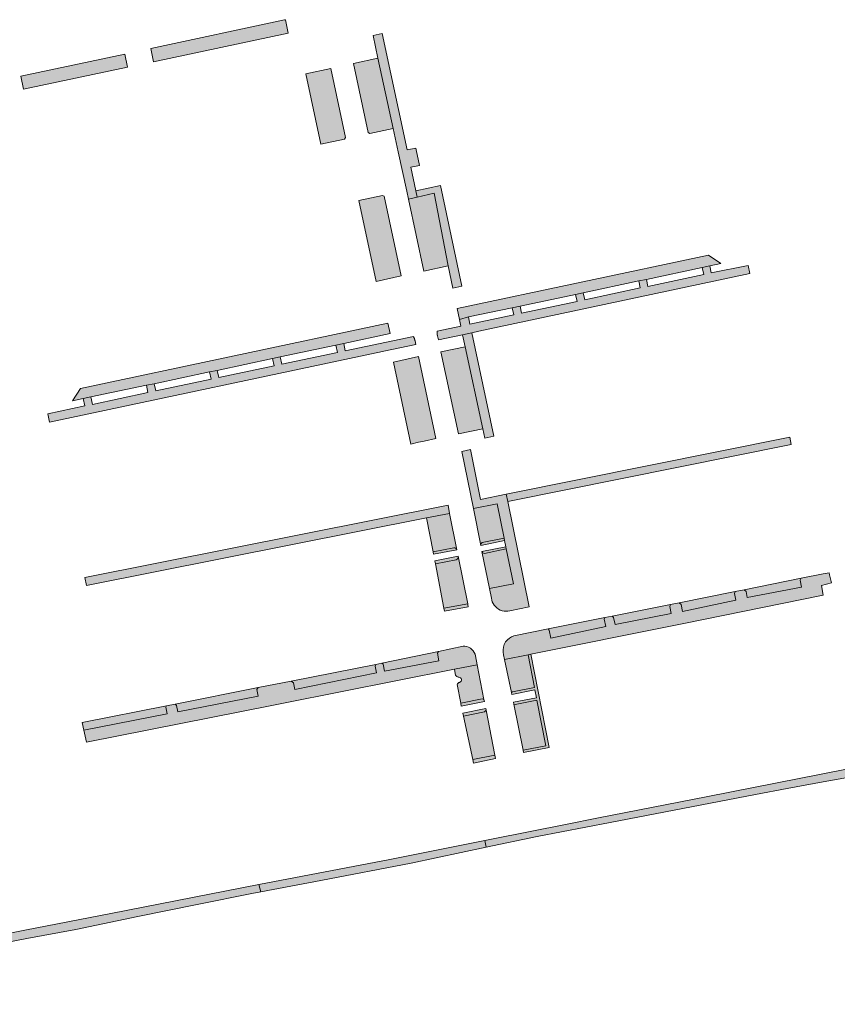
# Model space of a CAD drawing. Extents: x 97094 to 109644, y 463509 to 471969.
# Tile 321 of 362: x 105367 to 105544, y 470526 to 470739. Entities that reach past the tile are written whole.
import ezdxf

# ---------------------------------------------------------------- set-up
doc = ezdxf.new("R2010")
doc.units = 0
doc.layers.add('109 Onkruidbestrijding elementen', color=6, linetype='Continuous', lineweight=20, true_color=0xff00ff)

msp = doc.modelspace()

# ---------------------------------------------------------------- hatches: boundary and pattern name
at = {"layer": '109 Onkruidbestrijding elementen', "true_color": 0xff00ff}
for points in [[(105396.16, 470729.86), (105425.33, 470736.05), (105424.75, 470738.95), (105424.5, 470738.9), (105395.55, 470732.7), (105396.16, 470729.86)], [(105444.74, 470730.64), (105448.02, 470715.37), (105449.1, 470710.33), (105450.99, 470701.79), (105451.35, 470700.08), (105453.23, 470700.53), (105452.97, 470701.92), (105451.87, 470707.02), (105453.72, 470707.38), (105453.71, 470707.41), (105453.01, 470710.77), (105452.93, 470711.13), (105451.08, 470710.76), (105445.66, 470735.93), (105443.69, 470735.52), (105444.74, 470730.64)], [(105367.43, 470726.72), (105368.01, 470723.89), (105390.51, 470728.68), (105389.95, 470731.52), (105367.43, 470726.72)], [(105439.42, 470729.48), (105442.63, 470714.53), (105442.99, 470714.29), (105448.02, 470715.37), (105444.74, 470730.64), (105439.42, 470729.48)], [(105437.74, 470713.45), (105434.55, 470728.41), (105429.12, 470727.23), (105432.39, 470711.99), (105437.5, 470713.1), (105437.74, 470713.45)], [(105452.97, 470701.92), (105453.23, 470700.53), (105456.92, 470701.41), (105459.97, 470685.63), (105460.98, 470680.83), (105462.92, 470681.25), (105458.29, 470703.08), (105452.97, 470701.92)], [(105445.75, 470700.89), (105440.63, 470699.77), (105444.36, 470682.26), (105449.77, 470683.45), (105446.11, 470700.75), (105445.75, 470700.89)], [(105451.35, 470700.08), (105454.65, 470684.48), (105459.97, 470685.63), (105456.92, 470701.41), (105453.23, 470700.53), (105451.35, 470700.08)], [(105461.88, 470676.38), (105462.38, 470674.05), (105464.32, 470674.57), (105473.84, 470676.58), (105475.52, 470676.94), (105487.51, 470679.47), (105489.21, 470679.82), (105501.21, 470682.38), (105502.9, 470682.71), (105514.91, 470685.27), (105516.63, 470685.62), (105518.96, 470686.14), (105516.31, 470687.94), (105461.88, 470676.38)], [(105501.21, 470682.38), (105501.53, 470680.86), (105489.54, 470678.29), (105489.21, 470679.82), (105487.51, 470679.47), (105487.88, 470677.93), (105475.86, 470675.41), (105475.52, 470676.94), (105473.84, 470676.58), (105474.16, 470675.05), (105464.67, 470673.01), (105464.32, 470674.57), (105462.38, 470674.05), (105462.7, 470672.58), (105457.56, 470671.48), (105457.56, 470671.44), (105457.55, 470671.4), (105457.55, 470671.36), (105457.54, 470671.32), (105457.54, 470671.28), (105457.54, 470671.24), (105457.54, 470671.2), (105457.54, 470671.16), (105457.54, 470671.12), (105457.54, 470671.08), (105457.54, 470671.04), (105457.54, 470671), (105457.54, 470670.96), (105457.55, 470670.93), (105457.55, 470670.89), (105457.56, 470670.85), (105457.56, 470670.82), (105457.57, 470670.78), (105457.57, 470670.74), (105457.58, 470670.71), (105457.59, 470670.67), (105457.6, 470670.64), (105457.61, 470670.6), (105457.62, 470670.57), (105457.63, 470670.53), (105457.64, 470670.5), (105457.65, 470670.46), (105457.84, 470669.62), (105463.08, 470670.73), (105465.07, 470671.16), (105466.56, 470671.48), (105525.26, 470683.96), (105524.88, 470685.74), (105516.91, 470684.13), (105516.63, 470685.62), (105514.91, 470685.27), (105515.27, 470683.75), (105503.21, 470681.19), (105502.9, 470682.71), (105501.21, 470682.38)], [(105378.65, 470656.4), (105380.93, 470656.9), (105382.61, 470657.25), (105394.63, 470659.78), (105396.31, 470660.11), (105408.27, 470662.69), (105409.97, 470663.01), (105421.91, 470665.59), (105423.6, 470665.93), (105435.63, 470668.49), (105437.33, 470668.86), (105447.39, 470670.99), (105446.88, 470673.24), (105380.38, 470659.12), (105378.65, 470656.4)], [(105463.65, 470668.1), (105467.43, 470650.37), (105467.88, 470648.33), (105469.86, 470648.73), (105465.07, 470671.16), (105463.08, 470670.73), (105463.65, 470668.1)], [(105452.64, 470669.9), (105452.61, 470669.96), (105452.59, 470670.01), (105452.57, 470670.07), (105452.54, 470670.12), (105452.52, 470670.17), (105452.49, 470670.23), (105452.47, 470670.28), (105452.44, 470670.33), (105452.41, 470670.38), (105437.67, 470667.27), (105437.33, 470668.86), (105435.63, 470668.49), (105435.99, 470666.91), (105423.94, 470664.35), (105423.6, 470665.93), (105421.91, 470665.59), (105422.28, 470663.98), (105410.31, 470661.45), (105409.97, 470663.01), (105408.27, 470662.69), (105408.61, 470661.09), (105396.65, 470658.55), (105396.31, 470660.11), (105394.63, 470659.78), (105394.95, 470658.19), (105382.96, 470655.65), (105382.61, 470657.25), (105380.93, 470656.9), (105381.26, 470655.31), (105373.25, 470653.57), (105373.63, 470651.76), (105445.73, 470667.07), (105446.05, 470667.14), (105452.95, 470668.6), (105452.78, 470669.38), (105452.77, 470669.44), (105452.76, 470669.5), (105452.74, 470669.56), (105452.73, 470669.62), (105452.71, 470669.67), (105452.69, 470669.73), (105452.68, 470669.79), (105452.66, 470669.84), (105452.64, 470669.9)], [(105463.65, 470668.1), (105458.39, 470666.99), (105462.15, 470649.26), (105467.43, 470650.37), (105463.65, 470668.1)], [(105457.27, 470648.23), (105453.5, 470665.98), (105448.1, 470664.82), (105451.84, 470647.06), (105453.56, 470647.44), (105454.72, 470647.69), (105457.27, 470648.23)], [(105472.84, 470634.59), (105534.21, 470646.98), (105533.89, 470648.56), (105472.52, 470636.18), (105472.84, 470634.59)], [(105472.84, 470634.59), (105472.52, 470636.18), (105466.92, 470635.05), (105465.55, 470641.91), (105464.75, 470645.86), (105462.92, 470645.47), (105465.41, 470633.09), (105470.54, 470634.12), (105472.07, 470626.66), (105472.17, 470626.16), (105472.44, 470624.81), (105472.54, 470624.33), (105474.08, 470616.81), (105468.88, 470615.76), (105469.3, 470613.65), (105469.37, 470613.28), (105469.49, 470612.91), (105469.66, 470612.54), (105469.88, 470612.19), (105470.16, 470611.85), (105470.48, 470611.56), (105470.84, 470611.3), (105471.24, 470611.1), (105471.65, 470610.95), (105472.07, 470610.87), (105472.49, 470610.84), (105472.9, 470610.86), (105473.28, 470610.93), (105477.49, 470611.81), (105472.84, 470634.59)], [(105381.66, 470616.39), (105455.29, 470631.06), (105460.27, 470632.05), (105459.92, 470633.82), (105381.31, 470618.16), (105381.66, 470616.39)], [(105467, 470625.12), (105467.02, 470625.33), (105467.09, 470625.49), (105467.21, 470625.64), (105467.34, 470625.71), (105472.07, 470626.66), (105470.54, 470634.12), (105465.41, 470633.09), (105467, 470625.12)], [(105460.27, 470632.05), (105455.29, 470631.06), (105456.68, 470623.74), (105461.2, 470624.6), (105461.38, 470624.6), (105461.57, 470624.52), (105461.73, 470624.36), (105461.85, 470624.16), (105460.27, 470632.05)], [(105472.07, 470626.66), (105467.34, 470625.71), (105467.21, 470625.64), (105467.09, 470625.49), (105467.02, 470625.33), (105467, 470625.12), (105472.17, 470626.16), (105472.07, 470626.66)], [(105456.68, 470623.74), (105456.78, 470623.2), (105461.85, 470624.16), (105461.73, 470624.36), (105461.57, 470624.52), (105461.38, 470624.6), (105461.2, 470624.6), (105456.68, 470623.74)], [(105472.44, 470624.81), (105467.27, 470623.78), (105467.35, 470623.63), (105467.47, 470623.49), (105467.59, 470623.41), (105467.78, 470623.37), (105472.54, 470624.33), (105472.44, 470624.81)], [(105472.54, 470624.33), (105467.78, 470623.37), (105467.59, 470623.41), (105467.47, 470623.49), (105467.35, 470623.63), (105467.27, 470623.78), (105468.88, 470615.76), (105474.08, 470616.81), (105472.54, 470624.33)], [(105457.04, 470621.79), (105457.17, 470621.14), (105461.7, 470622), (105461.88, 470622.11), (105462.01, 470622.29), (105462.1, 470622.52), (105462.13, 470622.75), (105457.04, 470621.79)], [(105464.18, 470612.48), (105462.13, 470622.75), (105462.1, 470622.52), (105462.01, 470622.29), (105461.88, 470622.11), (105461.7, 470622), (105457.17, 470621.14), (105459, 470611.49), (105464.18, 470612.48)], [(105493.88, 470609.48), (105493.73, 470609.12), (105494.06, 470607.57), (105482.21, 470605.04), (105481.84, 470606.77), (105481.58, 470607.02), (105474.18, 470605.54), (105473.69, 470605.34), (105473.2, 470605.05), (105472.76, 470604.67), (105472.38, 470604.21), (105472.09, 470603.67), (105471.9, 470603.1), (105471.82, 470602.52), (105471.85, 470601.96), (105471.96, 470601.43), (105472.16, 470600.43), (105477.24, 470601.43), (105477.88, 470601.56), (105509.16, 470607.86), (105510.99, 470608.23), (105541.16, 470614.31), (105540.74, 470616.45), (105542.95, 470617.01), (105542.54, 470618.73), (105542.43, 470619.2), (105541.12, 470618.94), (105536.39, 470617.99), (105536.15, 470617.6), (105536.45, 470616.03), (105524.7, 470613.79), (105524.44, 470615.13), (105524.06, 470615.52), (105522.06, 470615.12), (105521.91, 470614.7), (105522.22, 470613.27), (105510.7, 470610.78), (105510.37, 470612.3), (105509.96, 470612.7), (105508.11, 470612.33), (105507.93, 470611.88), (105508.24, 470610.34), (105496.07, 470607.95), (105495.76, 470609.48), (105495.48, 470609.8), (105493.88, 470609.48)], [(105536.39, 470617.99), (105524.06, 470615.52), (105524.44, 470615.13), (105524.7, 470613.79), (105536.45, 470616.03), (105536.15, 470617.6), (105536.39, 470617.99)], [(105522.06, 470615.12), (105509.96, 470612.7), (105510.37, 470612.3), (105510.7, 470610.78), (105522.22, 470613.27), (105521.91, 470614.7), (105522.06, 470615.12)], [(105459, 470611.49), (105459.12, 470610.84), (105464.27, 470611.82), (105464.26, 470611.98), (105464.23, 470612.2), (105464.18, 470612.48), (105459, 470611.49)], [(105495.48, 470609.8), (105495.76, 470609.48), (105496.07, 470607.95), (105508.24, 470610.34), (105507.93, 470611.88), (105508.11, 470612.33), (105495.48, 470609.8)], [(105481.58, 470607.02), (105481.84, 470606.77), (105482.21, 470605.04), (105494.06, 470607.57), (105493.73, 470609.12), (105493.88, 470609.48), (105481.58, 470607.02)], [(105425.99, 470595.73), (105418.78, 470594.3), (105418.56, 470593.91), (105418.82, 470592.47), (105401.43, 470589.09), (105401.14, 470590.42), (105400.82, 470590.76), (105398.99, 470590.4), (105398.84, 470590.04), (105399.12, 470588.64), (105381.07, 470585.1), (105381.65, 470582.46), (105422.12, 470590.52), (105424.33, 470590.96), (105461.32, 470598.33), (105466.24, 470599.23), (105465.86, 470601.17), (105465.77, 470601.55), (105465.61, 470601.92), (105465.38, 470602.27), (105465.1, 470602.59), (105464.76, 470602.86), (105464.38, 470603.06), (105463.99, 470603.2), (105463.59, 470603.27), (105463.2, 470603.27), (105457.88, 470602.16), (105457.62, 470601.8), (105457.94, 470600.13), (105446.13, 470597.88), (105445.85, 470599.36), (105445.61, 470599.6), (105444.3, 470599.34), (105444.13, 470598.96), (105444.42, 470597.54), (105426.76, 470593.91), (105426.47, 470595.31), (105425.99, 470595.73)], [(105457.88, 470602.16), (105445.61, 470599.6), (105445.85, 470599.36), (105446.13, 470597.88), (105457.94, 470600.13), (105457.62, 470601.8), (105457.88, 470602.16)], [(105477.24, 470601.43), (105472.16, 470600.43), (105473.63, 470593.22), (105473.87, 470593.43), (105478.63, 470594.37), (105477.24, 470601.43)], [(105477.88, 470601.56), (105477.24, 470601.43), (105478.63, 470594.37), (105473.87, 470593.43), (105473.63, 470593.22), (105473.71, 470592.84), (105478.74, 470593.83), (105479.07, 470592.1), (105474.06, 470591.13), (105474.14, 470590.75), (105474.44, 470590.64), (105479.18, 470591.56), (105481.08, 470581.73), (105476.17, 470580.78), (105476.28, 470580.24), (105481.82, 470581.31), (105477.88, 470601.56)], [(105444.3, 470599.34), (105425.99, 470595.73), (105426.47, 470595.31), (105426.76, 470593.91), (105444.42, 470597.54), (105444.13, 470598.96), (105444.3, 470599.34)], [(105462.67, 470590.94), (105467.29, 470591.89), (105467.7, 470591.74), (105466.24, 470599.23), (105461.32, 470598.33), (105461.57, 470596.95), (105461.7, 470596.84), (105461.83, 470596.74), (105461.98, 470596.66), (105462.13, 470596.59), (105462.29, 470596.54), (105462.45, 470596.51), (105462.62, 470596.44), (105462.76, 470596.29), (105462.83, 470596.1), (105462.84, 470595.91), (105462.78, 470595.72), (105462.65, 470595.56), (105462.5, 470595.48), (105462.38, 470595.45), (105462.26, 470595.39), (105462.15, 470595.31), (105462.06, 470595.22), (105461.98, 470595.11), (105461.93, 470595), (105462.67, 470590.94)], [(105418.78, 470594.3), (105400.82, 470590.76), (105401.14, 470590.42), (105401.43, 470589.09), (105418.82, 470592.47), (105418.56, 470593.91), (105418.78, 470594.3)], [(105398.99, 470590.4), (105380.69, 470586.79), (105381.07, 470585.1), (105399.12, 470588.64), (105398.84, 470590.04), (105398.99, 470590.4)], [(105462.67, 470590.94), (105462.79, 470590.28), (105467.79, 470591.31), (105467.7, 470591.74), (105467.29, 470591.89), (105462.67, 470590.94)], [(105474.14, 470590.75), (105476.17, 470580.78), (105481.08, 470581.73), (105479.18, 470591.56), (105474.44, 470590.64), (105474.14, 470590.75)], [(105463.12, 470588.79), (105463.25, 470588.15), (105467.85, 470589.09), (105468.16, 470589.41), (105468.09, 470589.78), (105463.12, 470588.79)], [(105463.25, 470588.15), (105465.28, 470578.72), (105470.05, 470579.67), (105468.16, 470589.41), (105467.85, 470589.09), (105463.25, 470588.15)], [(105465.28, 470578.72), (105465.43, 470577.98), (105470.2, 470578.93), (105470.05, 470579.67), (105465.28, 470578.72)], [(105467.89, 470561.21), (105468.21, 470559.73), (105479.23, 470562.07), (105495.01, 470565.08), (105526.45, 470571.19), (105533.35, 470572.45), (105541.17, 470573.89), (105548.06, 470575.15), (105550.34, 470575.56), (105554.59, 470576.33), (105557.67, 470576.89), (105562.61, 470577.78), (105562.24, 470579.32), (105559.49, 470579.09), (105554.13, 470578.09), (105545.8, 470576.59), (105516.19, 470570.76), (105492.13, 470566.05), (105485.7, 470564.76), (105469.31, 470561.49), (105467.89, 470561.21)], [(105467.89, 470561.21), (105447.34, 470557.11), (105418.94, 470551.67), (105419.4, 470550.07), (105432.35, 470552.53), (105451.93, 470556.27), (105468.21, 470559.73), (105467.89, 470561.21)], [(105295.77, 470527.74), (105296.16, 470525.73), (105324.87, 470531.78), (105331.1, 470532.89), (105335.38, 470533.66), (105345.98, 470535.56), (105346.11, 470535.58), (105349.98, 470536.35), (105350.13, 470536.38), (105368.7, 470539.97), (105379.31, 470541.91), (105392.79, 470544.75), (105405.94, 470547.44), (105417.41, 470549.69), (105419.4, 470550.07), (105418.94, 470551.67), (105386.95, 470545.36), (105368.28, 470541.8), (105340.73, 470536.29), (105295.77, 470527.74)]]:
    msp.add_hatch(color=6, dxfattribs=at).paths.add_polyline_path(points)

# ---------------------------------------------------------------- linework, layer by layer
at = {"layer": '109 Onkruidbestrijding elementen', "color": 3, "true_color": 0x00ff00}
for points in [[(105396.16, 470729.86), (105425.33, 470736.05), (105424.75, 470738.95), (105424.5, 470738.9), (105395.55, 470732.7), (105396.16, 470729.86)], [(105444.74, 470730.64), (105448.02, 470715.37), (105449.1, 470710.33), (105450.99, 470701.79), (105451.35, 470700.08), (105453.23, 470700.53), (105452.97, 470701.92), (105451.87, 470707.02), (105453.72, 470707.38), (105453.71, 470707.41), (105453.01, 470710.77), (105452.93, 470711.13), (105451.08, 470710.76), (105445.66, 470735.93), (105443.69, 470735.52), (105444.74, 470730.64)], [(105367.43, 470726.72), (105368.01, 470723.89), (105390.51, 470728.68), (105389.95, 470731.52), (105367.43, 470726.72)], [(105439.42, 470729.48), (105442.63, 470714.53), (105442.99, 470714.29), (105448.02, 470715.37), (105444.74, 470730.64), (105439.42, 470729.48)], [(105437.74, 470713.45), (105434.55, 470728.41), (105429.12, 470727.23), (105432.39, 470711.99), (105437.5, 470713.1), (105437.74, 470713.45)], [(105452.97, 470701.92), (105453.23, 470700.53), (105456.92, 470701.41), (105459.97, 470685.63), (105460.98, 470680.83), (105462.92, 470681.25), (105458.29, 470703.08), (105452.97, 470701.92)], [(105445.75, 470700.89), (105440.63, 470699.77), (105444.36, 470682.26), (105449.77, 470683.45), (105446.11, 470700.75), (105445.75, 470700.89)], [(105451.35, 470700.08), (105454.65, 470684.48), (105459.97, 470685.63), (105456.92, 470701.41), (105453.23, 470700.53), (105451.35, 470700.08)], [(105461.88, 470676.38), (105462.38, 470674.05), (105464.32, 470674.57), (105473.84, 470676.58), (105475.52, 470676.94), (105487.51, 470679.47), (105489.21, 470679.82), (105501.21, 470682.38), (105502.9, 470682.71), (105514.91, 470685.27), (105516.63, 470685.62), (105518.96, 470686.14), (105516.31, 470687.94), (105461.88, 470676.38)], [(105501.21, 470682.38), (105501.53, 470680.86), (105489.54, 470678.29), (105489.21, 470679.82), (105487.51, 470679.47), (105487.88, 470677.93), (105475.86, 470675.41), (105475.52, 470676.94), (105473.84, 470676.58), (105474.16, 470675.05), (105464.67, 470673.01), (105464.32, 470674.57), (105462.38, 470674.05), (105462.7, 470672.58), (105457.56, 470671.48), (105457.56, 470671.44), (105457.55, 470671.4), (105457.55, 470671.36), (105457.54, 470671.32), (105457.54, 470671.28), (105457.54, 470671.24), (105457.54, 470671.2), (105457.54, 470671.16), (105457.54, 470671.12), (105457.54, 470671.08), (105457.54, 470671.04), (105457.54, 470671), (105457.54, 470670.96), (105457.55, 470670.93), (105457.55, 470670.89), (105457.56, 470670.85), (105457.56, 470670.82), (105457.57, 470670.78), (105457.57, 470670.74), (105457.58, 470670.71), (105457.59, 470670.67), (105457.6, 470670.64), (105457.61, 470670.6), (105457.62, 470670.57), (105457.63, 470670.53), (105457.64, 470670.5), (105457.65, 470670.46), (105457.84, 470669.62), (105463.08, 470670.73), (105465.07, 470671.16), (105466.56, 470671.48), (105525.26, 470683.96), (105524.88, 470685.74), (105516.91, 470684.13), (105516.63, 470685.62), (105514.91, 470685.27), (105515.27, 470683.75), (105503.21, 470681.19), (105502.9, 470682.71), (105501.21, 470682.38)], [(105378.65, 470656.4), (105380.93, 470656.9), (105382.61, 470657.25), (105394.63, 470659.78), (105396.31, 470660.11), (105408.27, 470662.69), (105409.97, 470663.01), (105421.91, 470665.59), (105423.6, 470665.93), (105435.63, 470668.49), (105437.33, 470668.86), (105447.39, 470670.99), (105446.88, 470673.24), (105380.38, 470659.12), (105378.65, 470656.4)], [(105463.65, 470668.1), (105467.43, 470650.37), (105467.88, 470648.33), (105469.86, 470648.73), (105465.07, 470671.16), (105463.08, 470670.73), (105463.65, 470668.1)], [(105452.64, 470669.9), (105452.61, 470669.96), (105452.59, 470670.01), (105452.57, 470670.07), (105452.54, 470670.12), (105452.52, 470670.17), (105452.49, 470670.23), (105452.47, 470670.28), (105452.44, 470670.33), (105452.41, 470670.38), (105437.67, 470667.27), (105437.33, 470668.86), (105435.63, 470668.49), (105435.99, 470666.91), (105423.94, 470664.35), (105423.6, 470665.93), (105421.91, 470665.59), (105422.28, 470663.98), (105410.31, 470661.45), (105409.97, 470663.01), (105408.27, 470662.69), (105408.61, 470661.09), (105396.65, 470658.55), (105396.31, 470660.11), (105394.63, 470659.78), (105394.95, 470658.19), (105382.96, 470655.65), (105382.61, 470657.25), (105380.93, 470656.9), (105381.26, 470655.31), (105373.25, 470653.57), (105373.63, 470651.76), (105445.73, 470667.07), (105446.05, 470667.14), (105452.95, 470668.6), (105452.78, 470669.38), (105452.77, 470669.44), (105452.76, 470669.5), (105452.74, 470669.56), (105452.73, 470669.62), (105452.71, 470669.67), (105452.69, 470669.73), (105452.68, 470669.79), (105452.66, 470669.84), (105452.64, 470669.9)], [(105463.65, 470668.1), (105458.39, 470666.99), (105462.15, 470649.26), (105467.43, 470650.37), (105463.65, 470668.1)], [(105457.27, 470648.23), (105453.5, 470665.98), (105448.1, 470664.82), (105451.84, 470647.06), (105453.56, 470647.44), (105454.72, 470647.69), (105457.27, 470648.23)], [(105472.84, 470634.59), (105534.21, 470646.98), (105533.89, 470648.56), (105472.52, 470636.18), (105472.84, 470634.59)], [(105472.84, 470634.59), (105472.52, 470636.18), (105466.92, 470635.05), (105465.55, 470641.91), (105464.75, 470645.86), (105462.92, 470645.47), (105465.41, 470633.09), (105470.54, 470634.12), (105472.07, 470626.66), (105472.17, 470626.16), (105472.44, 470624.81), (105472.54, 470624.33), (105474.08, 470616.81), (105468.88, 470615.76), (105469.3, 470613.65), (105469.37, 470613.28), (105469.49, 470612.91), (105469.66, 470612.54), (105469.88, 470612.19), (105470.16, 470611.85), (105470.48, 470611.56), (105470.84, 470611.3), (105471.24, 470611.1), (105471.65, 470610.95), (105472.07, 470610.87), (105472.49, 470610.84), (105472.9, 470610.86), (105473.28, 470610.93), (105477.49, 470611.81), (105472.84, 470634.59)], [(105381.66, 470616.39), (105455.29, 470631.06), (105460.27, 470632.05), (105459.92, 470633.82), (105381.31, 470618.16), (105381.66, 470616.39)], [(105467, 470625.12), (105467.02, 470625.33), (105467.09, 470625.49), (105467.21, 470625.64), (105467.34, 470625.71), (105472.07, 470626.66), (105470.54, 470634.12), (105465.41, 470633.09), (105467, 470625.12)], [(105460.27, 470632.05), (105455.29, 470631.06), (105456.68, 470623.74), (105461.2, 470624.6), (105461.38, 470624.6), (105461.57, 470624.52), (105461.73, 470624.36), (105461.85, 470624.16), (105460.27, 470632.05)], [(105472.07, 470626.66), (105467.34, 470625.71), (105467.21, 470625.64), (105467.09, 470625.49), (105467.02, 470625.33), (105467, 470625.12), (105472.17, 470626.16), (105472.07, 470626.66)], [(105456.68, 470623.74), (105456.78, 470623.2), (105461.85, 470624.16), (105461.73, 470624.36), (105461.57, 470624.52), (105461.38, 470624.6), (105461.2, 470624.6), (105456.68, 470623.74)], [(105472.44, 470624.81), (105467.27, 470623.78), (105467.35, 470623.63), (105467.47, 470623.49), (105467.59, 470623.41), (105467.78, 470623.37), (105472.54, 470624.33), (105472.44, 470624.81)], [(105472.54, 470624.33), (105467.78, 470623.37), (105467.59, 470623.41), (105467.47, 470623.49), (105467.35, 470623.63), (105467.27, 470623.78), (105468.88, 470615.76), (105474.08, 470616.81), (105472.54, 470624.33)], [(105457.04, 470621.79), (105457.17, 470621.14), (105461.7, 470622), (105461.88, 470622.11), (105462.01, 470622.29), (105462.1, 470622.52), (105462.13, 470622.75), (105457.04, 470621.79)], [(105464.18, 470612.48), (105462.13, 470622.75), (105462.1, 470622.52), (105462.01, 470622.29), (105461.88, 470622.11), (105461.7, 470622), (105457.17, 470621.14), (105459, 470611.49), (105464.18, 470612.48)], [(105493.88, 470609.48), (105493.73, 470609.12), (105494.06, 470607.57), (105482.21, 470605.04), (105481.84, 470606.77), (105481.58, 470607.02), (105474.18, 470605.54), (105473.69, 470605.34), (105473.2, 470605.05), (105472.76, 470604.67), (105472.38, 470604.21), (105472.09, 470603.67), (105471.9, 470603.1), (105471.82, 470602.52), (105471.85, 470601.96), (105471.96, 470601.43), (105472.16, 470600.43), (105477.24, 470601.43), (105477.88, 470601.56), (105509.16, 470607.86), (105510.99, 470608.23), (105541.16, 470614.31), (105540.74, 470616.45), (105542.95, 470617.01), (105542.54, 470618.73), (105542.43, 470619.2), (105541.12, 470618.94), (105536.39, 470617.99), (105536.15, 470617.6), (105536.45, 470616.03), (105524.7, 470613.79), (105524.44, 470615.13), (105524.06, 470615.52), (105522.06, 470615.12), (105521.91, 470614.7), (105522.22, 470613.27), (105510.7, 470610.78), (105510.37, 470612.3), (105509.96, 470612.7), (105508.11, 470612.33), (105507.93, 470611.88), (105508.24, 470610.34), (105496.07, 470607.95), (105495.76, 470609.48), (105495.48, 470609.8), (105493.88, 470609.48)], [(105536.39, 470617.99), (105524.06, 470615.52), (105524.44, 470615.13), (105524.7, 470613.79), (105536.45, 470616.03), (105536.15, 470617.6), (105536.39, 470617.99)], [(105522.06, 470615.12), (105509.96, 470612.7), (105510.37, 470612.3), (105510.7, 470610.78), (105522.22, 470613.27), (105521.91, 470614.7), (105522.06, 470615.12)], [(105459, 470611.49), (105459.12, 470610.84), (105464.27, 470611.82), (105464.26, 470611.98), (105464.23, 470612.2), (105464.18, 470612.48), (105459, 470611.49)], [(105495.48, 470609.8), (105495.76, 470609.48), (105496.07, 470607.95), (105508.24, 470610.34), (105507.93, 470611.88), (105508.11, 470612.33), (105495.48, 470609.8)], [(105481.58, 470607.02), (105481.84, 470606.77), (105482.21, 470605.04), (105494.06, 470607.57), (105493.73, 470609.12), (105493.88, 470609.48), (105481.58, 470607.02)], [(105425.99, 470595.73), (105418.78, 470594.3), (105418.56, 470593.91), (105418.82, 470592.47), (105401.43, 470589.09), (105401.14, 470590.42), (105400.82, 470590.76), (105398.99, 470590.4), (105398.84, 470590.04), (105399.12, 470588.64), (105381.07, 470585.1), (105381.65, 470582.46), (105422.12, 470590.52), (105424.33, 470590.96), (105461.32, 470598.33), (105466.24, 470599.23), (105465.86, 470601.17), (105465.77, 470601.55), (105465.61, 470601.92), (105465.38, 470602.27), (105465.1, 470602.59), (105464.76, 470602.86), (105464.38, 470603.06), (105463.99, 470603.2), (105463.59, 470603.27), (105463.2, 470603.27), (105457.88, 470602.16), (105457.62, 470601.8), (105457.94, 470600.13), (105446.13, 470597.88), (105445.85, 470599.36), (105445.61, 470599.6), (105444.3, 470599.34), (105444.13, 470598.96), (105444.42, 470597.54), (105426.76, 470593.91), (105426.47, 470595.31), (105425.99, 470595.73)], [(105457.88, 470602.16), (105445.61, 470599.6), (105445.85, 470599.36), (105446.13, 470597.88), (105457.94, 470600.13), (105457.62, 470601.8), (105457.88, 470602.16)], [(105477.24, 470601.43), (105472.16, 470600.43), (105473.63, 470593.22), (105473.87, 470593.43), (105478.63, 470594.37), (105477.24, 470601.43)], [(105477.88, 470601.56), (105477.24, 470601.43), (105478.63, 470594.37), (105473.87, 470593.43), (105473.63, 470593.22), (105473.71, 470592.84), (105478.74, 470593.83), (105479.07, 470592.1), (105474.06, 470591.13), (105474.14, 470590.75), (105474.44, 470590.64), (105479.18, 470591.56), (105481.08, 470581.73), (105476.17, 470580.78), (105476.28, 470580.24), (105481.82, 470581.31), (105477.88, 470601.56)], [(105444.3, 470599.34), (105425.99, 470595.73), (105426.47, 470595.31), (105426.76, 470593.91), (105444.42, 470597.54), (105444.13, 470598.96), (105444.3, 470599.34)], [(105462.67, 470590.94), (105467.29, 470591.89), (105467.7, 470591.74), (105466.24, 470599.23), (105461.32, 470598.33), (105461.57, 470596.95), (105461.7, 470596.84), (105461.83, 470596.74), (105461.98, 470596.66), (105462.13, 470596.59), (105462.29, 470596.54), (105462.45, 470596.51), (105462.62, 470596.44), (105462.76, 470596.29), (105462.83, 470596.1), (105462.84, 470595.91), (105462.78, 470595.72), (105462.65, 470595.56), (105462.5, 470595.48), (105462.38, 470595.45), (105462.26, 470595.39), (105462.15, 470595.31), (105462.06, 470595.22), (105461.98, 470595.11), (105461.93, 470595), (105462.67, 470590.94)], [(105418.78, 470594.3), (105400.82, 470590.76), (105401.14, 470590.42), (105401.43, 470589.09), (105418.82, 470592.47), (105418.56, 470593.91), (105418.78, 470594.3)], [(105398.99, 470590.4), (105380.69, 470586.79), (105381.07, 470585.1), (105399.12, 470588.64), (105398.84, 470590.04), (105398.99, 470590.4)], [(105462.67, 470590.94), (105462.79, 470590.28), (105467.79, 470591.31), (105467.7, 470591.74), (105467.29, 470591.89), (105462.67, 470590.94)], [(105474.14, 470590.75), (105476.17, 470580.78), (105481.08, 470581.73), (105479.18, 470591.56), (105474.44, 470590.64), (105474.14, 470590.75)], [(105463.12, 470588.79), (105463.25, 470588.15), (105467.85, 470589.09), (105468.16, 470589.41), (105468.09, 470589.78), (105463.12, 470588.79)], [(105463.25, 470588.15), (105465.28, 470578.72), (105470.05, 470579.67), (105468.16, 470589.41), (105467.85, 470589.09), (105463.25, 470588.15)], [(105465.28, 470578.72), (105465.43, 470577.98), (105470.2, 470578.93), (105470.05, 470579.67), (105465.28, 470578.72)], [(105467.89, 470561.21), (105468.21, 470559.73), (105479.23, 470562.07), (105495.01, 470565.08), (105526.45, 470571.19), (105533.35, 470572.45), (105541.17, 470573.89), (105548.06, 470575.15), (105550.34, 470575.56), (105554.59, 470576.33), (105557.67, 470576.89), (105562.61, 470577.78), (105562.24, 470579.32), (105559.49, 470579.09), (105554.13, 470578.09), (105545.8, 470576.59), (105516.19, 470570.76), (105492.13, 470566.05), (105485.7, 470564.76), (105469.31, 470561.49), (105467.89, 470561.21)], [(105467.89, 470561.21), (105447.34, 470557.11), (105418.94, 470551.67), (105419.4, 470550.07), (105432.35, 470552.53), (105451.93, 470556.27), (105468.21, 470559.73), (105467.89, 470561.21)], [(105295.77, 470527.74), (105296.16, 470525.73), (105324.87, 470531.78), (105331.1, 470532.89), (105335.38, 470533.66), (105345.98, 470535.56), (105346.11, 470535.58), (105349.98, 470536.35), (105350.13, 470536.38), (105368.7, 470539.97), (105379.31, 470541.91), (105392.79, 470544.75), (105405.94, 470547.44), (105417.41, 470549.69), (105419.4, 470550.07), (105418.94, 470551.67), (105386.95, 470545.36), (105368.28, 470541.8), (105340.73, 470536.29), (105295.77, 470527.74)]]:
    msp.add_lwpolyline(points, close=True, dxfattribs=at)

doc.saveas('drawing.dxf')
